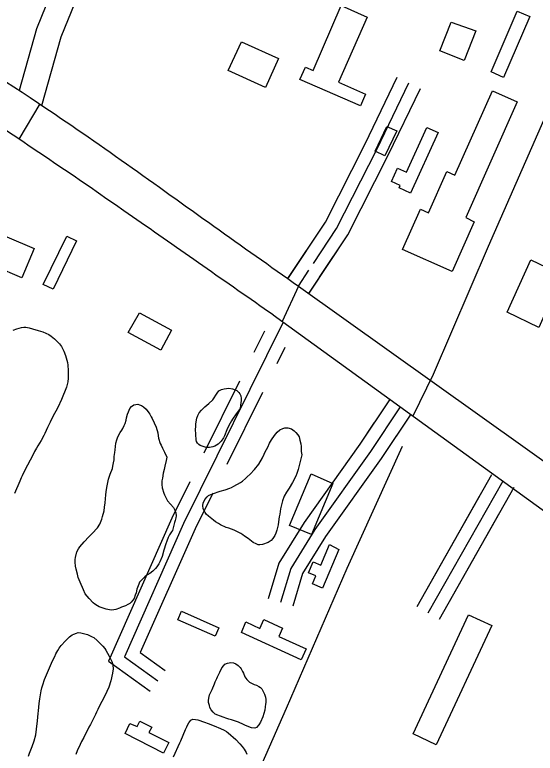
# Model space of a CAD drawing. Extents: x 3887375 to 3925618, y 296674 to 322633.
# Drawn here: x 3892457 to 3893065, y 309938 to 310800 of the extents above; entities that cross this region are included whole.
import ezdxf

# ---------------------------------------------------------------- set-up
doc = ezdxf.new("R2010")
doc.units = 0
for name, color, linetype in [('V-BLDG-OTLN', 7, 'Continuous'), ('V-ROAD-CNTR', 7, 'Continuous'), ('V-SITE-VEGE', 7, 'Continuous'), ('V-TOPO-SHOR', 7, 'Continuous')]:
    doc.layers.add(name, color=color, linetype=linetype)

msp = doc.modelspace()

# ---------------------------------------------------------------- linework, layer by layer
at = {"layer": 'V-BLDG-OTLN'}
for points in [[(3892805.56, 310735.22), (3892837.93, 310810.79), (3892868.41, 310797.47), (3892835.12, 310721.29), (3892866.62, 310707.52), (3892860.57, 310693.68), (3892790, 310724.52), (3892796.26, 310738.84)], [(3893013.19, 310733.41), (3893043.92, 310804.34), (3893058.57, 310797.99), (3893027.73, 310726.83)], [(3892966.67, 310791.54), (3892995.55, 310781.41), (3892981.86, 310746.67), (3892953.41, 310757.88)], [(3892721.61, 310768.66), (3892764.83, 310749.24), (3892749.59, 310715.31), (3892705.91, 310734.93)], [(3892993.45, 310558.26), (3892967.65, 310500.33), (3892909.87, 310526.05), (3892930.81, 310573.09), (3892940.07, 310568.97), (3892961.51, 310617.11), (3892970.98, 310612.89), (3893014.86, 310711.44), (3893043.92, 310698.5), (3892983.7, 310563.37)], [(3892891.46, 310669.83), (3892903.16, 310664.82), (3892889.26, 310635.48), (3892877.77, 310640.92)], [(3892951.26, 310662.82), (3892919.07, 310591.88), (3892905.75, 310597.93), (3892907.02, 310600.73), (3892896.87, 310605.33), (3892904.04, 310621.12), (3892914.62, 310616.32), (3892938.29, 310668.47)], [(3892417.79, 310553.46), (3892479.62, 310527.27), (3892465.13, 310493.06), (3892402.96, 310519.4)], [(3892517.5, 310541.81), (3892528.74, 310536.04), (3892501.46, 310479.63), (3892490.08, 310485.13)], [(3893059.64, 310514.07), (3893096.49, 310496.4), (3893069.13, 310435.2), (3893031.95, 310452.76)], [(3892602.5, 310452.13), (3892639.95, 310431.86), (3892627.3, 310408.49), (3892589.36, 310429.02)], [(3892828.47, 310252.79), (3892803.32, 310193.22), (3892777.71, 310204.04), (3892803.03, 310264.01)], [(3892835.46, 310175.97), (3892816.44, 310130.72), (3892804.67, 310135.67), (3892808.59, 310145), (3892800.05, 310148.58), (3892805.44, 310161.38), (3892814.41, 310157.61), (3892824.48, 310181.58)], [(3892651.61, 310103.85), (3892695.27, 310084.55), (3892690.85, 310074.54), (3892647.28, 310093.79)], [(3892987.02, 310099.4), (3893014.3, 310087.04), (3892949.17, 309947.97), (3892922.05, 309960.67)], [(3892721.51, 310079.03), (3892726.68, 310091.24), (3892743.19, 310083.73), (3892747.86, 310094), (3892769.71, 310084.05), (3892765.34, 310074.44), (3892797.23, 310059.93), (3892791.44, 310047.2)], [(3892585.6, 309960.91), (3892591.27, 309972.66), (3892599.6, 309969.22), (3892602.8, 309975.59), (3892616.75, 309968.57), (3892613.59, 309962.29), (3892636.95, 309950.52), (3892630.73, 309938.18)]]:
    msp.add_lwpolyline(points, close=True, dxfattribs=at)
at = {"layer": 'V-ROAD-CNTR'}
for points in [[(3893355.96, 311292.53), (3893309.4, 311211.41), (3893009.89, 310529.55), (3892945.44, 310380.24), (3892922, 310331.5)], [(3892462.17, 310712.13), (3892482.6, 310784.31), (3892535.61, 310914.75)], [(3892488.31, 310694.31), (3892511.02, 310774.54), (3892563.4, 310903.46)], [(3892775.7, 310491.7), (3892819.83, 310558.19), (3892866.17, 310649.59), (3892903.71, 310727.27)], [(3892775.95, 310492.08), (3892819.83, 310558.19), (3892866.17, 310649.59), (3892903.71, 310727.27)], [(3892787.29, 310509.16), (3892819.83, 310558.19), (3892866.17, 310649.59), (3892903.71, 310727.27)], [(3892805.68, 310509.74), (3892832.81, 310550.62), (3892879.62, 310642.93), (3892917.22, 310720.74)], [(3892800.42, 310474.7), (3892845.79, 310543.06), (3892893.06, 310636.28), (3892930.72, 310714.21)], [(3892800.7, 310475.12), (3892845.79, 310543.06), (3892893.06, 310636.28), (3892930.72, 310714.21)], [(3892812.98, 310493.62), (3892845.79, 310543.06), (3892893.06, 310636.28), (3892930.72, 310714.21)], [(3892485.89, 310695.99), (3892461.57, 310654.77)], [(3892788.2, 310483.41), (3892800.43, 310501.84)], [(3892788.2, 310483.41), (3892769.21, 310441.95)], [(3892788.2, 310483.41), (3893638.32, 309877.2), (3894031.56, 309591.95)], [(3892758.5, 310449.7), (3894013.07, 309542.71)], [(3892770.27, 310441.19), (3892653.8, 310206.23), (3892584.78, 310050.47), (3892623.74, 310022.57)], [(3892748.39, 310430.84), (3892736.03, 310405.9)], [(3892772.32, 310411.56), (3892762.91, 310392.57)], [(3892719.39, 310372.33), (3892677.8, 310288.41)], [(3892746.27, 310359.01), (3892704.68, 310275.09)], [(3892894.55, 310350.65), (3892860.04, 310299), (3892794.76, 310207.5), (3892765.47, 310160.06), (3892752.99, 310118.26)], [(3892907.03, 310342.32), (3892872.38, 310290.47), (3892807.26, 310199.2), (3892779.27, 310153.87), (3892767.37, 310113.97)], [(3892919.5, 310333.99), (3892884.73, 310281.95), (3892819.76, 310190.89), (3892793.08, 310147.68), (3892781.74, 310109.68)], [(3892876.77, 310324.04), (3892860.04, 310299), (3892794.76, 310207.5), (3892765.47, 310160.06), (3892752.99, 310118.26)], [(3892902.79, 310308.98), (3892884.73, 310281.95), (3892819.76, 310190.89), (3892793.08, 310147.68), (3892781.74, 310109.68)], [(3893013.86, 310263.05), (3892926.52, 310108.91)], [(3892661.16, 310254.85), (3892640.22, 310212.6), (3892566.12, 310045.38), (3892615.01, 310010.38)], [(3893026.91, 310255.65), (3892939.57, 310101.51)], [(3893039.96, 310248.26), (3892952.62, 310094.12)], [(3892688.04, 310241.52), (3892667.39, 310199.86), (3892603.44, 310055.55), (3892632.47, 310034.77)], [(3892999.41, 310237.55), (3892926.52, 310108.91)], [(3892640.09, 310212.31), (3892566.12, 310045.38), (3892615.01, 310010.38)], [(3893022.01, 310216.58), (3892952.62, 310094.12)], [(3892667.52, 310200.15), (3892603.44, 310055.55), (3892632.47, 310034.77)]]:
    msp.add_lwpolyline(points, dxfattribs=at)
for points in [[(3892758.5, 310449.7), (3892594.23, 310564.37), (3892434.65, 310672.63), (3892298.28, 310757), (3892167.21, 310832.28), (3892039.45, 310902.69), (3891852.72, 310999.46), (3891753.68, 311046), (3891612.26, 311110.37)], [(3891784.41, 311083.7), (3891956.58, 310999.56), (3892130.27, 310907.53), (3892329.08, 310794.4), (3892484.34, 310697.06), (3892689.4, 310553.34), (3892788.2, 310483.41)]]:
    msp.add_spline(points, degree=3, dxfattribs=at)
at = {"layer": 'V-SITE-VEGE'}
for points in [[(3892455.03, 310431.93), (3892458.99, 310433.54), (3892464.54, 310435.17), (3892467.19, 310435.59), (3892469.57, 310435.6), (3892473.55, 310434.7), (3892477.67, 310433.54), (3892484.3, 310431.59), (3892489.48, 310429.9), (3892496.52, 310426.77), (3892499.31, 310424.93), (3892503.31, 310421.65), (3892504.77, 310420.07), (3892508.91, 310416.12), (3892511.18, 310412.83), (3892514.26, 310407.42), (3892516.02, 310402.53), (3892518.19, 310394.2), (3892518.74, 310390.89), (3892519.31, 310384.8), (3892519.33, 310381.36), (3892518.97, 310375.79), (3892518.6, 310371.68), (3892517.05, 310365.32), (3892515.75, 310361.33), (3892512.88, 310354.69), (3892511.18, 310351.1), (3892507.01, 310341.54), (3892504.92, 310337.29), (3892503.35, 310334.63), (3892499.42, 310327.32), (3892498.25, 310324.4), (3892495.11, 310318.15), (3892491.97, 310311.38), (3892490.67, 310309.12), (3892487.53, 310303.13), (3892483.73, 310296.75), (3892482.29, 310294.1), (3892479.93, 310290.1), (3892476.13, 310283.06), (3892474.7, 310280), (3892468.55, 310268.31), (3892465.28, 310261.8), (3892464.37, 310259.41), (3892462.54, 310255.82), (3892456.28, 310241.08)], [(3892573.08, 310284.62), (3892573.84, 310289.13), (3892573.95, 310292.31), (3892574.96, 310299.87), (3892576, 310303.85), (3892576.78, 310306.1), (3892578.48, 310309.82), (3892580.05, 310312.35), (3892581.89, 310315.14), (3892583.06, 310317.14), (3892584.77, 310320.46), (3892585.81, 310322.85), (3892586.84, 310326.83), (3892587.48, 310329.75), (3892588.65, 310334), (3892589.56, 310336.78), (3892591.12, 310340.37), (3892592.96, 310342.76), (3892595.86, 310344.77), (3892600.36, 310345.46), (3892602.35, 310344.94), (3892605.01, 310344.04), (3892607.14, 310342.59), (3892610.2, 310339.57), (3892613.27, 310335.61), (3892614.48, 310333.77), (3892616.09, 310330.86), (3892617.42, 310328.75), (3892622, 310318.58)], [(3892622, 310318.58), (3892623.89, 310312.1), (3892624.31, 310308.53), (3892624.86, 310305.75), (3892626.62, 310299.8), (3892627.69, 310297.83), (3892629.44, 310294.12), (3892631.85, 310289.64), (3892634.28, 310283.56), (3892633.77, 310279.85), (3892632.23, 310273.22), (3892631.19, 310269.37), (3892630.29, 310265.13), (3892629.4, 310259.03), (3892628.76, 310255.98), (3892628.52, 310251.74), (3892629.08, 310247.77), (3892630.84, 310241.82), (3892631.52, 310239.84), (3892633.26, 310236.41), (3892635.4, 310232.84), (3892642.08, 310224.94), (3892643.69, 310221.9), (3892644.77, 310218.6), (3892645.32, 310215.16), (3892644.94, 310212.77), (3892644.17, 310209.59), (3892643.39, 310207.33), (3892641.19, 310198.04), (3892639.75, 310196.58), (3892637.52, 310192.99), (3892636.08, 310190.06), (3892634.26, 310185.55), (3892633.35, 310182.36), (3892631.02, 310174.93), (3892628.94, 310167.63), (3892626.2, 310161.39), (3892624.9, 310159), (3892622.93, 310155.67), (3892621.09, 310153.54), (3892618.06, 310150.48), (3892614.63, 310147.94), (3892611.21, 310145.79), (3892608.83, 310143.92), (3892605.54, 310140.99), (3892602.65, 310137.53), (3892601.73, 310135.53), (3892599.52, 310129.43), (3892598.49, 310125.32), (3892597.58, 310122.53), (3892596.15, 310118.81), (3892594.84, 310116.68), (3892592.73, 310114.28), (3892591.02, 310112.82), (3892589.04, 310111.48), (3892586.27, 310110.13), (3892581.65, 310108.52), (3892579.14, 310107.44), (3892574.77, 310105.95), (3892572.66, 310105.54), (3892569.35, 310105.13), (3892563.52, 310106.15), (3892561.26, 310106.79), (3892555.55, 310108.87), (3892553.29, 310109.92), (3892550.37, 310112.02), (3892548.37, 310113.73), (3892543.7, 310118.47), (3892539.16, 310124.13), (3892536.88, 310128.75), (3892533.11, 310137.6), (3892530.95, 310143.28), (3892529.87, 310147.12), (3892528.38, 310152.8), (3892527.82, 310156.38), (3892527.26, 310161.14), (3892527.38, 310164.05), (3892527.62, 310166.71), (3892529.43, 310173.08), (3892531.27, 310176.53), (3892532.97, 310179.06), (3892537.83, 310184.79), (3892543.49, 310190.78), (3892547.31, 310194.65), (3892553.36, 310201.31), (3892556.25, 310205.44), (3892558.59, 310211.28), (3892559.23, 310214.2), (3892561.04, 310221.1), (3892561.54, 310225.34), (3892562.31, 310230.51), (3892563.04, 310239.79), (3892563.68, 310243.1), (3892564.18, 310248.14), (3892566.23, 310257.82), (3892568.31, 310263.79), (3892570.79, 310270.3), (3892571.43, 310273.09), (3892572.2, 310277.2), (3892572.71, 310280.38), (3892573.08, 310284.62)], [(3892499.69, 310043.21), (3892501.91, 310048.13), (3892503.48, 310051.05), (3892504.78, 310053.97), (3892507.01, 310057.96), (3892508.58, 310060.49), (3892511.08, 310063.95), (3892515.94, 310069.28), (3892520.55, 310073.94), (3892523.71, 310076.08), (3892525.69, 310077.02), (3892528.86, 310078.23), (3892530.98, 310078.78), (3892534.03, 310078.67), (3892541.72, 310076.47), (3892547.17, 310073.99), (3892549.03, 310072.94), (3892552.89, 310069.65), (3892557.02, 310065.84), (3892559.69, 310063.07), (3892562.09, 310060.17), (3892563.3, 310058.46), (3892567.19, 310051.2), (3892569.33, 310046.71), (3892570.41, 310044.34), (3892571.36, 310040.77), (3892571.65, 310036.53), (3892571.02, 310031.36), (3892569.1, 310022.6)], [(3892472.71, 309934.56), (3892474.02, 309938.01), (3892474.93, 309940), (3892477.28, 309945.85), (3892479.49, 309952.48), (3892481.29, 309959.65), (3892482.31, 309966.28), (3892483.17, 309975.82), (3892483.68, 309979.92), (3892484.04, 309984.43), (3892484.55, 309987.48), (3892485.43, 309996.23), (3892486.05, 310001.4), (3892487.45, 310010.68), (3892488.35, 310014.39), (3892489.39, 310017.84), (3892491.47, 310023.95), (3892496.3, 310034.98), (3892499.69, 310043.21)], [(3892569.1, 310022.6), (3892566.63, 310015.3), (3892561.92, 310005.08), (3892558.52, 309998.43), (3892556.56, 309994.84), (3892553.95, 309989.13), (3892552.12, 309985.94), (3892550.94, 309983.28), (3892545.19, 309971.72), (3892543.35, 309968.53), (3892541.66, 309964.94), (3892538.91, 309959.76), (3892537.34, 309956.44), (3892534.72, 309951.52), (3892533.16, 309948.2), (3892529.76, 309940.76), (3892527.94, 309936.38)], [(3892642.26, 309933.68), (3892649.44, 309950.02), (3892650.61, 309952.41), (3892656.22, 309965.56), (3892657.79, 309968.74), (3892658.71, 309970.87), (3892660.28, 309973.53), (3892662.51, 309976.59), (3892664.62, 309977.8), (3892667.93, 309977.55), (3892670.59, 309977.04), (3892678.55, 309974.31), (3892682.8, 309972.75), (3892689.84, 309970.02), (3892697.14, 309966.88), (3892701.53, 309964.79), (3892704.19, 309963.22), (3892706.05, 309961.91), (3892715.11, 309953.89), (3892719.64, 309949.15), (3892722.45, 309945.86), (3892724.85, 309942.83), (3892726.05, 309940.98), (3892727.13, 309939), (3892727.94, 309937.02)]]:
    msp.add_lwpolyline(points, dxfattribs=at)
for points in [[(3892720.26, 310340.55), (3892718.03, 310337.89), (3892715.27, 310334.16), (3892711.2, 310328.17), (3892709.89, 310326.04), (3892707.01, 310320.73), (3892704.53, 310315.41), (3892701.67, 310308.38), (3892700.62, 310306.12), (3892697.87, 310302.39), (3892694.31, 310298.92), (3892690.35, 310296.51), (3892688.1, 310295.7), (3892684.27, 310294.88), (3892680.56, 310294.99), (3892675.65, 310296.42), (3892673.52, 310297.33), (3892671.8, 310298.38), (3892670.33, 310299.83), (3892669.12, 310301.8), (3892668.71, 310304.05), (3892668.14, 310310.01), (3892667.97, 310316.24), (3892668.22, 310319.15), (3892668.33, 310322.33), (3892668.96, 310327.23), (3892669.47, 310329.22), (3892670.52, 310332.28), (3892672.35, 310335.47), (3892675.11, 310338.66), (3892678.79, 310342.27), (3892683.54, 310346.4), (3892688.01, 310350.54), (3892693.13, 310358.52), (3892695.36, 310360.92), (3892698.4, 310362.66), (3892701.44, 310363.48), (3892706.86, 310364.3), (3892711.11, 310363.54), (3892714.3, 310362.23), (3892716.15, 310361.32), (3892718.42, 310359.22), (3892719.89, 310357.5), (3892720.7, 310355.12), (3892721.38, 310352.08), (3892721.26, 310349.57), (3892720.88, 310347.31)], [(3892792.01, 310286.32), (3892791.5, 310283.4), (3892788.66, 310272.26), (3892787.75, 310269.2), (3892786.19, 310264.56), (3892785.02, 310261.51), (3892781.36, 310253.93), (3892777.56, 310247.55), (3892774.15, 310242.62), (3892771.53, 310238.1), (3892769.71, 310232.79), (3892768.03, 310226.42), (3892767.39, 310223.51), (3892766.5, 310217.14), (3892765.73, 310213.96), (3892765.48, 310211.31), (3892764.33, 310204.68), (3892762.78, 310198.58), (3892761.61, 310195.12), (3892760.44, 310192.33), (3892758.34, 310188.61), (3892756.37, 310186.35), (3892752.95, 310183.94), (3892746.34, 310181.78), (3892743.16, 310181.23), (3892741.04, 310181.48), (3892738.65, 310182.39), (3892735.33, 310184.22), (3892729.6, 310188.55), (3892725.08, 310191.58), (3892723.35, 310193.02), (3892720.95, 310194.59), (3892718.43, 310195.9), (3892713.11, 310198.25), (3892706.87, 310200.73), (3892703.95, 310201.63), (3892697.31, 310204.77), (3892694.92, 310206.08), (3892691.33, 310208.31), (3892688.8, 310210.01), (3892685.07, 310213.04), (3892683.07, 310214.74), (3892680.54, 310217.11), (3892679.07, 310219.09), (3892677.05, 310223.45), (3892676.37, 310227.28), (3892676.88, 310229.8), (3892678.97, 310234.19), (3892681.47, 310237.38), (3892683.18, 310238.85), (3892687.8, 310240.87), (3892696.79, 310243.84), (3892702.74, 310245.6), (3892708.16, 310247.49), (3892710, 310248.43), (3892712.91, 310249.64), (3892720.43, 310253.93), (3892722.8, 310255.8), (3892726.23, 310258.73), (3892728.2, 310260.73), (3892731.62, 310263.8), (3892736.76, 310269.13), (3892741.75, 310275.52), (3892746.07, 310282.84), (3892748.3, 310287.09), (3892749.47, 310289.88), (3892750.91, 310292.8), (3892752.48, 310295.46), (3892754.57, 310299.85), (3892756.79, 310303.97), (3892760.21, 310308.89), (3892763.36, 310312.75), (3892766.39, 310315.55), (3892769.95, 310317.3), (3892772.2, 310317.84), (3892775.65, 310317.87), (3892780.16, 310316.57), (3892783.35, 310314.34), (3892785.08, 310312.63), (3892787.62, 310309.86), (3892788.96, 310307.35), (3892789.91, 310303.66), (3892790.87, 310299.16), (3892791.28, 310295.98), (3892791.32, 310290.29)], [(3892748.67, 310006.96), (3892749.75, 310003.65), (3892750.04, 310000.61), (3892749.92, 309997.43), (3892749.54, 309995.44), (3892749.29, 309992.26), (3892748.79, 309988.41), (3892747.89, 309984.57), (3892746.46, 309980.32), (3892743.72, 309974.21), (3892741.88, 309971.28), (3892739.39, 309968.22), (3892737.14, 309967.15), (3892733.3, 309967.78), (3892726.26, 309970.39), (3892723.87, 309971.43), (3892718.15, 309974.31), (3892710.06, 309977.04), (3892706.87, 309977.94), (3892703.55, 309979.11), (3892701.3, 309979.76), (3892695.85, 309981.58), (3892693.86, 309982.36), (3892690.94, 309983.8), (3892688.41, 309985.9), (3892686.14, 309988.53), (3892684.8, 309991.44), (3892684.12, 309993.55), (3892683.3, 309997.12), (3892683.16, 309999.38), (3892683.4, 310002.42), (3892684.44, 310006.01), (3892687.58, 310012.25), (3892690.31, 310019.03), (3892691.09, 310021.42), (3892692.66, 310025.14), (3892693.7, 310027.26), (3892696.18, 310032.84), (3892698.8, 310037.89), (3892700.9, 310040.55), (3892702.35, 310042.02), (3892705.38, 310043.23), (3892709.09, 310044.05), (3892712.14, 310043.41), (3892714.93, 310042.5), (3892717.85, 310040.53), (3892720.25, 310038.29), (3892721.32, 310036.58), (3892722.93, 310033.54), (3892723.87, 310031.43), (3892725.49, 310027.33), (3892727.76, 310024.04), (3892730.96, 310021.15), (3892736.54, 310018.4), (3892739.06, 310017.36), (3892741.85, 310016.05), (3892743.72, 310014.74), (3892745.45, 310013.29)]]:
    msp.add_lwpolyline(points, close=True, dxfattribs=at)
at = {"layer": 'V-TOPO-SHOR'}
msp.add_lwpolyline([(3892909.34, 310296.05), (3892844.87, 310153.85), (3892773.94, 309990.14), (3892705.72, 309835.17), (3892674.08, 309759.98), (3892662.73, 309735.51), (3892654.64, 309718.68)], dxfattribs=at)

doc.saveas('drawing.dxf')
